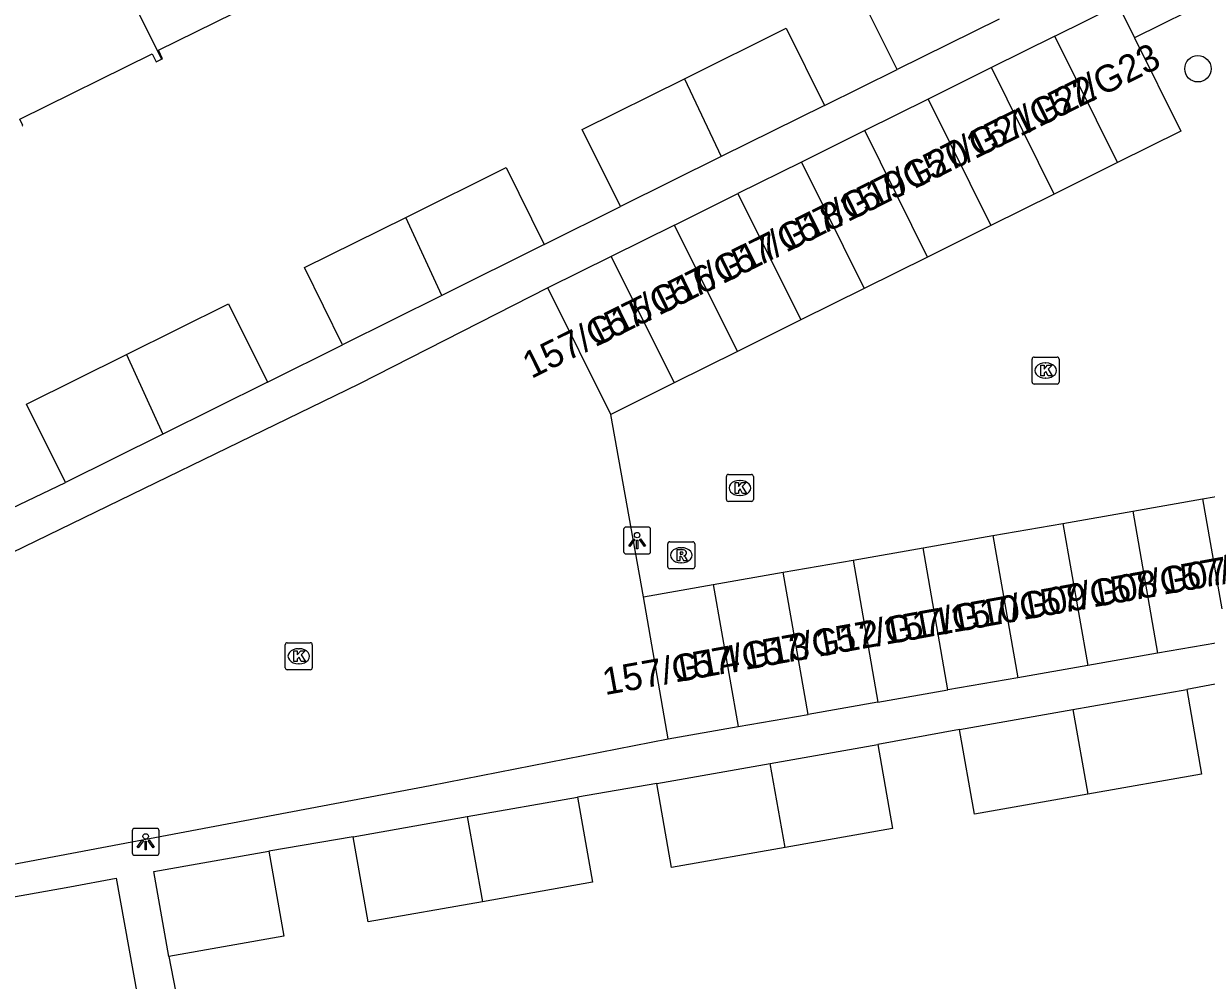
# Model space of a CAD drawing. Extents: x 157793 to 159380, y 380882 to 382313.
# Drawn here: x 158500.44 to 158544.27, y 381519.79 to 381555.24 of the extents above; entities that cross this region are included whole.
import ezdxf

# ---------------------------------------------------------------- set-up
doc = ezdxf.new("R2010")
doc.units = 0
for name, color, linetype in [('IMGEO_Boom', 7, 'Continuous'), ('IMGEO_Kolk', 7, 'Continuous'), ('IMGEO_Lichtpunt', 7, 'Continuous'), ('IMGEO_Pand', 7, 'Continuous'), ('IMGEO_Pand_nummerreeks', 7, 'Continuous'), ('IMGEO_Rijbaan_lokaal_open', 7, 'Continuous'), ('IMGEO_Rioolput', 7, 'Continuous'), ('IMGEO_Voetpad_open', 7, 'Continuous')]:
    doc.layers.add(name, color=color, linetype=linetype)

msp = doc.modelspace()

# ---------------------------------------------------------------- linework, layer by layer
at = {"layer": 'IMGEO_Boom'}
msp.add_circle((158543.96, 381553.565), 0.489, dxfattribs=at)
at = {"layer": 'IMGEO_Kolk'}
for p, q in [((158537.815, 381541.959), (158537.815, 381542.811)), ((158537.89, 381542.885), (158538.742, 381542.885)), ((158538.816, 381542.811), (158538.816, 381541.959)), ((158538.303, 381542.665), (158538.328, 381542.665)), ((158538.326, 381542.105), (158538.301, 381542.105)), ((158538.742, 381541.885), (158537.89, 381541.885)), ((158526.484, 381537.607), (158526.484, 381538.459)), ((158526.559, 381538.533), (158527.411, 381538.533)), ((158527.485, 381538.459), (158527.485, 381537.607)), ((158526.972, 381538.313), (158526.997, 381538.313)), ((158527.411, 381537.533), (158526.559, 381537.533)), ((158526.995, 381537.753), (158526.97, 381537.753)), ((158510.214, 381532.299), (158511.066, 381532.299)), ((158510.139, 381531.373), (158510.139, 381532.225)), ((158510.627, 381532.079), (158510.652, 381532.079)), ((158511.14, 381532.225), (158511.14, 381531.373)), ((158510.65, 381531.519), (158510.625, 381531.519)), ((158511.066, 381531.299), (158510.214, 381531.299))]:
    msp.add_line(p, q, dxfattribs=at)
for points in [[(158537.815, 381541.959), (158537.815, 381542.811)], [(158537.89, 381542.885), (158538.742, 381542.885)], [(158538.816, 381542.811), (158538.816, 381541.959)], [(158538.136, 381542.585), (158538.259, 381542.585), (158538.259, 381542.434), (158538.389, 381542.585), (158538.553, 381542.585), (158538.407, 381542.434), (158538.56, 381542.185), (158538.408, 381542.185), (158538.323, 381542.349), (158538.259, 381542.282), (158538.259, 381542.185), (158538.136, 381542.185), (158538.136, 381542.585)], [(158538.742, 381541.885), (158537.89, 381541.885)], [(158526.484, 381537.607), (158526.484, 381538.459)], [(158526.559, 381538.533), (158527.411, 381538.533)], [(158527.485, 381538.459), (158527.485, 381537.607)], [(158526.805, 381538.233), (158526.928, 381538.233), (158526.928, 381538.082), (158527.058, 381538.233), (158527.222, 381538.233), (158527.076, 381538.082), (158527.229, 381537.833), (158527.077, 381537.833), (158526.992, 381537.997), (158526.928, 381537.93), (158526.928, 381537.833), (158526.805, 381537.833), (158526.805, 381538.233)], [(158527.411, 381537.533), (158526.559, 381537.533)], [(158510.214, 381532.299), (158511.066, 381532.299)], [(158510.139, 381531.373), (158510.139, 381532.225)], [(158510.46, 381531.999), (158510.583, 381531.999), (158510.583, 381531.848), (158510.713, 381531.999), (158510.877, 381531.999), (158510.731, 381531.848), (158510.884, 381531.599), (158510.732, 381531.599), (158510.647, 381531.763), (158510.583, 381531.696), (158510.583, 381531.599), (158510.46, 381531.599), (158510.46, 381531.999)], [(158511.14, 381532.225), (158511.14, 381531.373)], [(158511.066, 381531.299), (158510.214, 381531.299)]]:
    msp.add_lwpolyline(points, dxfattribs=at)
for centre, start, end in [((158537.892, 381542.809), 91.552, 178.448), ((158537.892, 381542.809), 91.552, 178.448), ((158538.74, 381542.809), 1.552, 88.448), ((158538.74, 381542.809), 1.552, 88.448), ((158537.892, 381541.961), 181.552, 268.448), ((158537.892, 381541.961), 181.552, 268.448), ((158538.74, 381541.961), 271.552, 358.448), ((158538.74, 381541.961), 271.552, 358.448), ((158526.561, 381538.457), 91.552, 178.448), ((158526.561, 381538.457), 91.552, 178.448), ((158527.409, 381538.457), 1.552, 88.448), ((158527.409, 381538.457), 1.552, 88.448), ((158526.561, 381537.609), 181.552, 268.448), ((158526.561, 381537.609), 181.552, 268.448), ((158527.409, 381537.609), 271.552, 358.448), ((158527.409, 381537.609), 271.552, 358.448), ((158510.216, 381532.223), 91.552, 178.448), ((158510.216, 381532.223), 91.552, 178.448), ((158511.064, 381532.223), 1.552, 88.448), ((158511.064, 381532.223), 1.552, 88.448), ((158510.216, 381531.375), 181.552, 268.448), ((158510.216, 381531.375), 181.552, 268.448), ((158511.064, 381531.375), 271.552, 358.448), ((158511.064, 381531.375), 271.552, 358.448)]:
    msp.add_arc(centre, 0.0765, start, end, dxfattribs=at)
for centre, major_axis, ratio, start_param, end_param in [((158538.302, 381542.385), (-0.387, 0.002), 0.722429, 4.712389, 7.853982), ((158538.327, 381542.385), (-0.39, 0.002), 0.717154, 1.570796, 4.712389), ((158526.971, 381538.033), (-0.387, 0.002), 0.722429, 4.712389, 7.853982), ((158526.996, 381538.033), (-0.39, 0.002), 0.717154, 1.570796, 4.712389), ((158510.626, 381531.799), (-0.387, 0.002), 0.722429, 4.712389, 7.853982), ((158510.651, 381531.799), (-0.39, 0.002), 0.717154, 1.570796, 4.712389)]:
    msp.add_ellipse(centre, major_axis=major_axis, ratio=ratio, start_param=start_param, end_param=end_param, dxfattribs=at)
at = {"layer": 'IMGEO_Lichtpunt'}
for p, q in [((158522.678, 381536.489), (158522.678, 381535.682)), ((158522.678, 381536.489), (158522.678, 381535.682)), ((158523.58, 381536.584), (158522.772, 381536.584)), ((158523.58, 381536.584), (158522.772, 381536.584)), ((158523.674, 381535.682), (158523.674, 381536.489)), ((158523.674, 381535.682), (158523.674, 381536.489)), ((158522.772, 381535.588), (158523.58, 381535.588)), ((158522.772, 381535.588), (158523.58, 381535.588)), ((158504.466, 381525.327), (158504.466, 381524.52)), ((158504.466, 381525.327), (158504.466, 381524.52)), ((158505.368, 381525.422), (158504.56, 381525.422)), ((158505.368, 381525.422), (158504.56, 381525.422)), ((158505.462, 381524.52), (158505.462, 381525.327)), ((158505.462, 381524.52), (158505.462, 381525.327)), ((158504.56, 381524.426), (158505.368, 381524.426)), ((158504.56, 381524.426), (158505.368, 381524.426))]:
    msp.add_line(p, q, dxfattribs=at)
for points in [[(158523.052, 381536.153), (158523.091, 381536.125), (158522.903, 381535.863), (158522.865, 381535.89), (158523.052, 381536.153)], [(158523.154, 381536.105), (158523.201, 381536.105), (158523.201, 381535.783), (158523.154, 381535.783), (158523.154, 381536.105)], [(158523.264, 381536.125), (158523.302, 381536.152), (158523.489, 381535.89), (158523.45, 381535.862), (158523.264, 381536.125)], [(158504.84, 381524.991), (158504.879, 381524.963), (158504.691, 381524.701), (158504.653, 381524.728), (158504.84, 381524.991)], [(158504.942, 381524.943), (158504.989, 381524.943), (158504.989, 381524.621), (158504.942, 381524.621), (158504.942, 381524.943)], [(158505.052, 381524.963), (158505.09, 381524.99), (158505.277, 381524.728), (158505.238, 381524.7), (158505.052, 381524.963)]]:
    msp.add_lwpolyline(points, dxfattribs=at)
for centre in [(158523.177, 381536.287), (158504.965, 381525.125)]:
    msp.add_circle(centre, 0.0994, dxfattribs=at)
for centre, start, end in [((158522.772, 381536.489), 90, 180), ((158522.772, 381536.489), 90, 180), ((158523.58, 381536.489), 0, 90), ((158523.58, 381536.489), 0, 90), ((158522.772, 381535.682), 180, 270), ((158522.772, 381535.682), 180, 270), ((158523.58, 381535.682), 270, 0), ((158523.58, 381535.682), 270, 360), ((158504.56, 381525.327), 90, 180), ((158504.56, 381525.327), 90, 180), ((158505.368, 381525.327), 0, 90), ((158505.368, 381525.327), 0, 90), ((158504.56, 381524.52), 180, 270), ((158504.56, 381524.52), 180, 270), ((158505.368, 381524.52), 270, 0), ((158505.368, 381524.52), 270, 360)]:
    msp.add_arc(centre, 0.0946, start, end, dxfattribs=at)
at = {"layer": 'IMGEO_Pand'}
for points in [[(158500.729, 381563.619), (158505.555, 381553.921)], [(158532.81, 381553.533), (158531.39, 381556.392), (158535.168, 381558.268)], [(158505.555, 381553.921), (158505.592, 381553.939), (158505.436, 381554.255), (158510.341, 381556.675), (158510.5, 381556.352), (158510.698, 381556.45)], [(158538.654, 381554.775), (158541.002, 381555.941), (158541.61, 381554.717)], [(158524.929, 381553.195), (158528.699, 381555.067), (158530.118, 381552.21)], [(158536.589, 381555.408), (158532.81, 381553.533)], [(158538.654, 381554.775), (158536.306, 381553.608)], [(158540.982, 381550.09), (158538.654, 381554.775)], [(158541.61, 381554.717), (158543.329, 381551.256), (158540.982, 381550.09)], [(158500.383, 381551.449), (158500.416, 381551.466), (158500.302, 381551.696), (158505.208, 381554.116), (158505.353, 381553.821), (158505.555, 381553.921)], [(158536.306, 381553.608), (158533.958, 381552.442)], [(158538.634, 381548.923), (158536.306, 381553.608)], [(158522.561, 381548.458), (158521.142, 381551.315), (158524.929, 381553.195)], [(158524.929, 381553.195), (158526.293, 381550.311)], [(158533.958, 381552.442), (158531.61, 381551.275)], [(158533.958, 381552.442), (158536.286, 381547.757)], [(158530.118, 381552.21), (158526.293, 381550.311)], [(158531.61, 381551.275), (158529.263, 381550.109)], [(158533.938, 381546.59), (158531.61, 381551.275)], [(158526.293, 381550.311), (158522.561, 381548.458)], [(158514.601, 381548.061), (158518.321, 381549.908), (158519.738, 381547.054)], [(158529.263, 381550.109), (158526.915, 381548.942)], [(158529.263, 381550.109), (158531.59, 381545.424)], [(158540.982, 381550.09), (158538.634, 381548.923)], [(158524.567, 381547.776), (158526.915, 381548.942)], [(158526.915, 381548.942), (158529.242, 381544.258)], [(158538.634, 381548.923), (158536.286, 381547.757)], [(158512.263, 381543.343), (158510.846, 381546.197), (158514.601, 381548.061)], [(158515.942, 381545.169), (158514.601, 381548.061)], [(158524.567, 381547.776), (158522.219, 381546.609)], [(158526.894, 381543.091), (158524.567, 381547.776)], [(158536.286, 381547.757), (158533.938, 381546.59)], [(158519.738, 381547.054), (158515.942, 381545.169)], [(158522.219, 381546.609), (158519.871, 381545.443)], [(158522.219, 381546.609), (158524.546, 381541.925)], [(158533.938, 381546.59), (158531.59, 381545.424)], [(158522.198, 381540.758), (158519.871, 381545.443)], [(158531.59, 381545.424), (158529.242, 381544.258)], [(158515.942, 381545.169), (158512.263, 381543.343)], [(158504.258, 381542.975), (158508.039, 381544.852), (158509.479, 381541.952)], [(158529.242, 381544.258), (158526.894, 381543.091)], [(158501.99, 381538.234), (158500.551, 381541.134), (158504.258, 381542.975)], [(158504.258, 381542.975), (158505.6, 381540.026)], [(158526.894, 381543.091), (158524.546, 381541.925)], [(158509.479, 381541.952), (158505.6, 381540.026)], [(158524.546, 381541.925), (158522.198, 381540.758)], [(158505.6, 381540.026), (158501.99, 381538.234)], [(158544.135, 381537.626), (158546.726, 381538.079), (158547.647, 381532.814)], [(158541.545, 381537.173), (158544.135, 381537.626)], [(158544.135, 381537.626), (158545.056, 381532.361)], [(158538.954, 381536.72), (158541.545, 381537.173)], [(158541.545, 381537.173), (158542.465, 381531.908)], [(158536.363, 381536.267), (158538.954, 381536.72)], [(158538.954, 381536.72), (158539.875, 381531.455)], [(158533.773, 381535.814), (158536.363, 381536.267)], [(158536.363, 381536.267), (158537.284, 381531.002)], [(158531.182, 381535.361), (158533.773, 381535.814)], [(158534.693, 381530.549), (158533.773, 381535.814)], [(158528.591, 381534.908), (158531.182, 381535.361)], [(158531.182, 381535.361), (158532.103, 381530.096)], [(158526.001, 381534.455), (158528.591, 381534.908)], [(158529.512, 381529.643), (158528.591, 381534.908)], [(158523.41, 381534.002), (158526.001, 381534.455)], [(158526.001, 381534.455), (158526.921, 381529.19)], [(158524.331, 381528.737), (158523.41, 381534.002)], [(158545.056, 381532.361), (158542.465, 381531.908)], [(158542.465, 381531.908), (158539.875, 381531.455)], [(158539.875, 381531.455), (158537.284, 381531.002)], [(158537.284, 381531.002), (158534.693, 381530.549)], [(158532.103, 381530.096), (158534.693, 381530.549)], [(158539.32, 381529.824), (158543.545, 381530.569)], [(158543.545, 381530.569), (158544.098, 381527.427), (158539.884, 381526.684)], [(158532.103, 381530.096), (158529.512, 381529.643)], [(158526.921, 381529.19), (158529.512, 381529.643)], [(158535.121, 381529.084), (158539.32, 381529.824)], [(158539.32, 381529.824), (158539.884, 381526.684)], [(158524.331, 381528.737), (158526.921, 381529.19)], [(158539.884, 381526.684), (158535.674, 381525.942), (158535.121, 381529.084)], [(158528.108, 381527.83), (158532.096, 381528.534)], [(158532.096, 381528.534), (158532.646, 381525.419), (158528.666, 381524.718)], [(158523.904, 381527.089), (158528.108, 381527.83)], [(158528.666, 381524.718), (158528.108, 381527.83)], [(158528.666, 381524.718), (158524.453, 381523.975), (158523.904, 381527.089)], [(158516.88, 381525.856), (158520.965, 381526.576)], [(158520.965, 381526.576), (158521.521, 381523.422), (158517.445, 381522.703)], [(158512.65, 381525.11), (158516.88, 381525.856)], [(158516.88, 381525.856), (158517.445, 381522.703)], [(158517.445, 381522.703), (158513.206, 381521.956), (158512.65, 381525.11)], [(158505.819, 381520.673), (158505.263, 381523.825), (158509.529, 381524.577)], [(158509.529, 381524.577), (158510.085, 381521.425), (158505.819, 381520.673)], [(158497.949, 381522.512), (158500, 381522.875), (158502.149, 381523.255), (158503.869, 381523.57), (158504.976, 381517.487)]]:
    msp.add_lwpolyline(points, dxfattribs=at)
at = {"layer": 'IMGEO_Rijbaan_lokaal_open'}
for points in [[(158544.183, 381556.967), (158544.563, 381556.187), (158541.61, 381554.717)], [(158519.871, 381545.443), (158512.859, 381541.881), (158500, 381535.63), (158490.73, 381531.124), (158492.747, 381526.956), (158491.422, 381526.31)], [(158523.41, 381534.002), (158522.198, 381540.758)], [(158490.357, 381521.235), (158493.611, 381522.87), (158500, 381524.078), (158515.502, 381527.008), (158524.331, 381528.737)]]:
    msp.add_lwpolyline(points, dxfattribs=at)
at = {"layer": 'IMGEO_Rioolput'}
for p, q in [((158524.311, 381535.114), (158524.311, 381535.966)), ((158524.386, 381536.04), (158525.238, 381536.04)), ((158524.799, 381535.82), (158524.824, 381535.82)), ((158525.312, 381535.966), (158525.312, 381535.114)), ((158525.238, 381535.04), (158524.386, 381535.04)), ((158524.822, 381535.26), (158524.797, 381535.26))]:
    msp.add_line(p, q, dxfattribs=at)
for points in [[(158524.311, 381535.114), (158524.311, 381535.966)], [(158524.386, 381536.04), (158525.238, 381536.04)], [(158525.312, 381535.966), (158525.312, 381535.114)], [(158524.9, 381535.738), (158524.648, 381535.74), (158524.648, 381535.34)], [(158524.648, 381535.34), (158524.772, 381535.34), (158524.772, 381535.502), (158524.783, 381535.502)], [(158524.826, 381535.659), (158524.772, 381535.659), (158524.772, 381535.578)], [(158524.772, 381535.578), (158524.824, 381535.578)], [(158524.83, 381535.473), (158524.901, 381535.34), (158525.041, 381535.34), (158524.976, 381535.466)], [(158525.238, 381535.04), (158524.386, 381535.04)]]:
    msp.add_lwpolyline(points, dxfattribs=at)
for centre, radius, start, end in [((158524.388, 381535.964), 0.0765, 91.552, 178.448), ((158524.388, 381535.964), 0.0765, 91.552, 178.448), ((158525.236, 381535.964), 0.0765, 1.552, 88.448), ((158525.236, 381535.964), 0.0765, 1.552, 88.448), ((158524.782, 381535.449), 0.0533, 26.0293, 88.6989), ((158524.808, 381535.767), 0.19, 274.7715, 282.9687), ((158524.832, 381535.563), 0.0964, 77.0061, 93.1865), ((158524.846, 381535.62), 0.0378, 276.6634, 79.6772), ((158524.899, 381535.628), 0.109, 350.3612, 89.416), ((158524.897, 381535.628), 0.112, 277.5842, 350.9817), ((158524.881, 381535.413), 0.108, 29.5134, 73.7905), ((158524.388, 381535.116), 0.0765, 181.552, 268.448), ((158524.388, 381535.116), 0.0765, 181.552, 268.448), ((158525.236, 381535.116), 0.0765, 271.552, 358.448), ((158525.236, 381535.116), 0.0765, 271.552, 358.448)]:
    msp.add_arc(centre, radius, start, end, dxfattribs=at)
for centre, major_axis, ratio, start_param, end_param in [((158524.798, 381535.54), (-0.387, 0.002), 0.722429, 4.712389, 7.853982), ((158524.823, 381535.54), (-0.39, 0.002), 0.717154, 1.570796, 4.712389)]:
    msp.add_ellipse(centre, major_axis=major_axis, ratio=ratio, start_param=start_param, end_param=end_param, dxfattribs=at)
at = {"layer": 'IMGEO_Voetpad_open'}
for points in [[(158530.118, 381552.21), (158532.81, 381553.533)], [(158519.738, 381547.054), (158522.561, 381548.458)], [(158509.479, 381541.952), (158512.263, 381543.343)], [(158499.238, 381536.917), (158500, 381537.282), (158501.99, 381538.234)], [(158546.301, 381531.085), (158543.545, 381530.569)], [(158535.121, 381529.084), (158532.096, 381528.534)], [(158523.904, 381527.089), (158520.965, 381526.576)], [(158512.65, 381525.11), (158509.529, 381524.577)], [(158505.819, 381520.673), (158507.73, 381510.875)]]:
    msp.add_lwpolyline(points, dxfattribs=at)

# ---------------------------------------------------------------- texts
at = {"layer": 'IMGEO_Pand_nummerreeks'}
for s, rotation, p in [('157/G23', 26.3563, (158538.059, 381551.383)), ('157/G22', 26.3563, (158535.692, 381550.21)), ('157/G21', 26.3563, (158533.436, 381549.092)), ('157/G20', 26.3563, (158530.98, 381547.875)), ('157/G19', 26.3563, (158528.695, 381546.743)), ('157/G18', 26.3563, (158526.34, 381545.577)), ('157/G17', 26.3563, (158523.976, 381544.406)), ('157/G16', 26.3563, (158521.616, 381543.236)), ('157/G15', 26.3563, (158519.255, 381542.066)), ('157/G06', 10.1902, (158542.671, 381534.073)), ('157/G07', 10.1902, (158540.074, 381533.606)), ('157/G08', 10.1902, (158537.48, 381533.14)), ('157/G09', 10.1902, (158534.877, 381532.672)), ('157/G10', 10.1902, (158532.377, 381532.223)), ('157/G11', 10.1902, (158529.885, 381531.775)), ('157/G12', 10.1902, (158527.174, 381531.287)), ('157/G13', 10.1902, (158524.583, 381530.822)), ('157/G14', 10.1902, (158521.987, 381530.355))]:
    msp.add_text(s, height=1, rotation=rotation, dxfattribs=at).set_placement(p)

doc.saveas('drawing.dxf')
